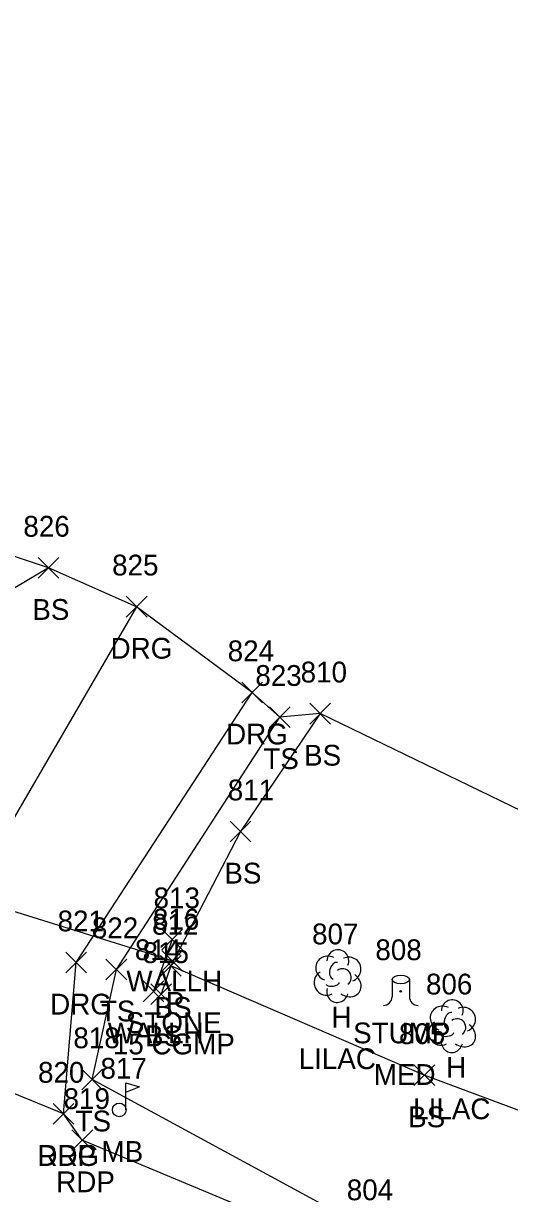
# Model space of a CAD drawing. Extents: x 1599569 to 1610055, y 642560 to 647860.
# Drawn here: x 1603130.8 to 1603177.5, y 647336.2 to 647448.7 of the extents above; entities that cross this region are included whole.
import ezdxf

# ---------------------------------------------------------------- set-up
doc = ezdxf.new("R2010")
doc.units = 0
for name, color, linetype in [('D_A', 7, 'Continuous'), ('D_C', 7, 'Continuous'), ('D_I', 7, 'Continuous'), ('D_TIC', 7, 'Continuous'), ('DCP', 7, 'Continuous'), ('DHW', 7, 'Continuous'), ('L_A', 7, 'Continuous'), ('L_C', 7, 'Continuous'), ('L_I', 7, 'Continuous'), ('L_TIC', 7, 'Continuous'), ('LELB', 7, 'Continuous'), ('LMB', 7, 'Continuous'), ('LSOGP', 7, 'Continuous'), ('LTD', 7, 'Continuous'), ('LTS', 7, 'Continuous'), ('P_A', 7, 'Continuous'), ('P_I', 7, 'Continuous'), ('P_TIC', 7, 'Continuous'), ('PET', 7, 'Continuous'), ('R_A', 7, 'Continuous'), ('R_I', 7, 'Continuous'), ('R_TIC', 7, 'Continuous'), ('RDG', 7, 'Continuous')]:
    doc.layers.add(name, color=color, linetype=linetype)

msp = doc.modelspace()

# ---------------------------------------------------------------- linework, layer by layer
at = {"layer": 'D_TIC'}
for points in [[(1603144.08, 647359.62), (1603146.08, 647361.62)], [(1603146.08, 647359.62), (1603144.08, 647361.62)], [(1603144.08, 647357.57), (1603146.08, 647359.57)], [(1603146.08, 647357.57), (1603144.08, 647359.57)], [(1603142.29, 647354.63), (1603144.29, 647356.63)], [(1603144.29, 647354.63), (1603142.29, 647356.63)]]:
    msp.add_lwpolyline(points, dxfattribs=at)
at = {"layer": 'DCP'}
msp.add_lwpolyline([(1603145.08, 647358.57), (1603115.32, 647367.84)], dxfattribs=at)
at = {"layer": 'DHW'}
msp.add_lwpolyline([(1603145.08, 647360.62), (1603143.29, 647355.63)], dxfattribs=at)
at = {"layer": 'L_TIC'}
for points in [[(1603132.18, 647395.36), (1603134.18, 647397.36)], [(1603134.18, 647395.36), (1603132.18, 647397.36)], [(1603158.32, 647381.34), (1603160.32, 647383.34)], [(1603160.32, 647381.34), (1603158.32, 647383.34)], [(1603154.44, 647381.01), (1603156.44, 647383.01)], [(1603156.44, 647381.01), (1603154.44, 647383.01)], [(1603150.66, 647370), (1603152.66, 647372)], [(1603152.66, 647370), (1603150.66, 647372)], [(1603138.71, 647356.74), (1603140.71, 647358.74)], [(1603140.71, 647356.74), (1603138.71, 647358.74)], [(1603143.94, 647357.08), (1603145.94, 647359.08)], [(1603145.94, 647357.08), (1603143.94, 647359.08)], [(1603143.94, 647357.08), (1603145.94, 647359.08)], [(1603145.94, 647357.08), (1603143.94, 647359.08)], [(1603143.02, 647354.35), (1603145.02, 647356.35)], [(1603145.02, 647354.35), (1603143.02, 647356.35)], [(1603168.34, 647346.56), (1603170.34, 647348.56)], [(1603170.34, 647346.56), (1603168.34, 647348.56)], [(1603136.37, 647346.16), (1603138.37, 647348.16)], [(1603138.37, 647346.16), (1603136.37, 647348.16)]]:
    msp.add_lwpolyline(points, dxfattribs=at)
at = {"layer": 'LELB'}
for points in [[(1603133.18, 647396.36), (1603112.99, 647384.42)], [(1603159.32, 647382.34), (1603151.66, 647371), (1603144.94, 647358.08)], [(1603234.56, 647304.24), (1603196.45, 647319.3), (1603164.32, 647332.54), (1603137.37, 647347.16), (1603139.71, 647357.74), (1603155.44, 647382.01)], [(1603241.43, 647320.85), (1603204.95, 647334.29), (1603169.34, 647347.56), (1603144.94, 647358.08), (1603144.02, 647355.35)]]:
    msp.add_lwpolyline(points, dxfattribs=at)
at = {"layer": 'LMB'}
for p, q in [((1603140.63, 647346.83), (1603141.92, 647346.44)), ((1603140.63, 647344.23), (1603140.63, 647346.83)), ((1603140.63, 647345.93), (1603141.91, 647346.44)), ((1603139.98, 647344.23), (1603139.98, 647344.23))]:
    msp.add_line(p, q, dxfattribs=at)
msp.add_circle((1603139.98, 647344.23), 0.656, dxfattribs=at)
at = {"layer": 'LSOGP'}
msp.add_lwpolyline([(1603245.33, 647331.02), (1603248.92, 647337.89), (1603252.72, 647345.47), (1603220.91, 647358.68), (1603181.83, 647371.46), (1603159.33, 647382.34), (1603155.44, 647382.01), (1603152.78, 647384.38), (1603141.66, 647392.63), (1603133.18, 647396.36), (1603127.02, 647398.41), (1603111.21, 647407.84), (1603098.67, 647413.47), (1603086.07, 647411.91), (1603065.83, 647420.92), (1603058.14, 647422.39), (1603050.71, 647422.48), (1603034.38, 647427.38)], dxfattribs=at)
at = {"layer": 'LTD'}
for p, q in [((1603160.98, 647357.15), (1603160.98, 647357.15)), ((1603160.98, 647357.15), (1603160.98, 647357.15)), ((1603172, 647352.33), (1603172, 647352.33)), ((1603172, 647352.33), (1603172, 647352.33))]:
    msp.add_line(p, q, dxfattribs=at)
for centre in [(1603161.02, 647358.58), (1603172.04, 647353.77)]:
    msp.add_arc(centre, 1.05, 335.5272, 180.9563, dxfattribs=at)
for centre, major_axis, ratio, start_param, end_param in [((1603160.18, 647357.81), (1.21, -0.51), 0.895232, 1.570796, 4.712389), ((1603162.02, 647357.73), (-1.14, -0.48), 0.949671, 1.570796, 4.712389), ((1603159.89, 647356.44), (0.58, -1.04), 0.959034, 3.141593, 6.283185), ((1603160.77, 647357.61), (-0.208, -0.792), 0.645439, 3.141593, 6.283185), ((1603161.48, 647356.98), (-0.5, 0.667), 0.989748, 3.141593, 6.283185), ((1603160.52, 647356.4), (-0.625, -0.083), 0.423636, 0, 3.141593), ((1603161.98, 647356.32), (-1.09, 0.79), 0.841452, 1.570796, 4.712389), ((1603160.98, 647355.65), (0.26, 1.06), 0.942809, 1.570796, 4.712389), ((1603171.2, 647353), (1.21, -0.51), 0.895232, 1.570796, 4.712389), ((1603173.04, 647352.91), (-1.14, -0.48), 0.949671, 1.570796, 4.712389), ((1603171.79, 647352.79), (-0.208, -0.792), 0.645439, 3.141593, 6.283185), ((1603172.5, 647352.16), (-0.5, 0.667), 0.989748, 3.141593, 6.283185), ((1603170.91, 647351.62), (0.58, -1.04), 0.959034, 3.141593, 6.283185), ((1603173, 647351.5), (-1.09, 0.79), 0.841452, 1.570796, 4.712389), ((1603172, 647350.83), (0.26, 1.06), 0.942809, 1.570796, 4.712389), ((1603171.54, 647351.58), (-0.625, -0.083), 0.423636, 0, 3.141593)]:
    msp.add_ellipse(centre, major_axis=major_axis, ratio=ratio, start_param=start_param, end_param=end_param, dxfattribs=at)
at = {"layer": 'LTS'}
for p, q in [((1603166.24, 647356.77), (1603166.24, 647355.11)), ((1603167.91, 647356.61), (1603167.91, 647356.77)), ((1603167.91, 647356.77), (1603167.91, 647355.11)), ((1603167.07, 647355.63), (1603167.07, 647355.63)), ((1603167.07, 647355.63), (1603167.07, 647355.63)), ((1603167.07, 647355.61), (1603167.07, 647355.61))]:
    msp.add_line(p, q, dxfattribs=at)
msp.add_circle((1603167.07, 647355.63), 0.0833, dxfattribs=at)
for centre, start, end in [((1603165.41, 647355.11), 270, 360), ((1603168.74, 647355.11), 180, 270)]:
    msp.add_arc(centre, 0.833, start, end, dxfattribs=at)
msp.add_ellipse((1603167.07, 647356.77), major_axis=(-0.833, 0), ratio=0.5, dxfattribs=at)
at = {"layer": 'P_TIC'}
for points in [[(1603133.62, 647342.84), (1603135.62, 647344.84)], [(1603135.62, 647342.84), (1603133.62, 647344.84)], [(1603135.43, 647340.31), (1603137.43, 647342.31)], [(1603137.43, 647340.31), (1603135.43, 647342.31)]]:
    msp.add_lwpolyline(points, dxfattribs=at)
at = {"layer": 'PET'}
msp.add_lwpolyline([(1603232.97, 647301.58), (1603195.46, 647316.85), (1603162.96, 647330.21), (1603136.43, 647341.31), (1603134.62, 647343.84), (1603117.95, 647350.67), (1603111.39, 647351.11), (1603082.79, 647362.82), (1603051.7, 647375.44), (1603016.01, 647389.74), (1602976.23, 647406.03), (1602937.76, 647421.74), (1602905.04, 647435.16), (1602871.23, 647448.73)], dxfattribs=at)
at = {"layer": 'R_TIC'}
for points in [[(1603140.66, 647391.63), (1603142.66, 647393.63)], [(1603142.66, 647391.63), (1603140.66, 647393.63)], [(1603151.78, 647383.38), (1603153.78, 647385.38)], [(1603153.78, 647383.38), (1603151.78, 647385.38)], [(1603134.85, 647357.4), (1603136.85, 647359.4)], [(1603136.85, 647357.4), (1603134.85, 647359.4)], [(1603133.62, 647342.84), (1603135.62, 647344.84)], [(1603135.62, 647342.84), (1603133.62, 647344.84)]]:
    msp.add_lwpolyline(points, dxfattribs=at)
at = {"layer": 'RDG'}
for points in [[(1603141.66, 647392.63), (1603126.52, 647366.61), (1603117.95, 647350.67)], [(1603134.62, 647343.84), (1603135.85, 647358.4), (1603152.78, 647384.38)]]:
    msp.add_lwpolyline(points, dxfattribs=at)

# ---------------------------------------------------------------- texts
at = {"layer": 'D_A'}
for s, p in [('WALLH', (1603140.67, 647355.62)), ('P', (1603144.45, 647353.57)), ('WALLH', (1603138.88, 647350.63))]:
    msp.add_text(s, height=2, dxfattribs=at).set_placement(p)
at = {"layer": 'D_C'}
for s, p in [('STONE', (1603140.62, 647351.62)), ('15 CGMP', (1603139.37, 647349.57))]:
    msp.add_text(s, height=2, dxfattribs=at).set_placement(p)
at = {"layer": 'D_I'}
for s, p in [('813', (1603143.29, 647363.62)), ('816', (1603143.23, 647361.57)), ('814', (1603141.49, 647358.63))]:
    msp.add_text(s, height=2, dxfattribs=at).set_placement(p)
at = {"layer": 'L_A'}
for s, p in [('BS', (1603131.62, 647391.36)), ('TS', (1603153.85, 647377.01)), ('BS', (1603157.77, 647377.34)), ('BS', (1603150.1, 647366)), ('TS', (1603138.12, 647352.74)), ('BS', (1603143.38, 647353.08)), ('BS', (1603143.38, 647353.08)), ('H', (1603160.41, 647352.15)), ('BS', (1603142.46, 647350.35)), ('STUMP', (1603162.49, 647350.63)), ('H', (1603171.43, 647347.33)), ('TS', (1603135.78, 647342.16)), ('BS', (1603167.78, 647342.56)), ('MB', (1603138.28, 647339.23))]:
    msp.add_text(s, height=2, dxfattribs=at).set_placement(p)
at = {"layer": 'L_C'}
for s, p in [('LILAC', (1603157.25, 647348.15)), ('MED', (1603164.48, 647346.63)), ('LILAC', (1603168.27, 647343.33))]:
    msp.add_text(s, height=2, dxfattribs=at).set_placement(p)
at = {"layer": 'L_I'}
for s, p in [('826', (1603130.76, 647399.36)), ('823', (1603153.08, 647385.01)), ('810', (1603157.44, 647385.34)), ('811', (1603150.43, 647374)), ('812', (1603143.14, 647361.08)), ('812', (1603143.14, 647361.08)), ('822', (1603137.35, 647360.74)), ('807', (1603158.54, 647360.15)), ('815', (1603142.23, 647358.35)), ('808', (1603164.63, 647358.63)), ('806', (1603169.5, 647355.33)), ('818', (1603135.57, 647350.16)), ('805', (1603166.9, 647350.56)), ('817', (1603138.18, 647347.23)), ('804', (1603161.88, 647335.54))]:
    msp.add_text(s, height=2, dxfattribs=at).set_placement(p)
at = {"layer": 'P_A'}
for p in [(1603132.11, 647338.84), (1603133.92, 647336.31)]:
    msp.add_text('RDP', height=2, dxfattribs=at).set_placement(p)
at = {"layer": 'P_I'}
for s, p in [('820', (1603132.17, 647346.84)), ('819', (1603134.63, 647344.31))]:
    msp.add_text(s, height=2, dxfattribs=at).set_placement(p)
at = {"layer": 'R_A'}
for p in [(1603139.15, 647387.63), (1603150.27, 647379.38), (1603133.34, 647353.4), (1603132.11, 647338.84)]:
    msp.add_text('DRG', height=2, dxfattribs=at).set_placement(p)
at = {"layer": 'R_I'}
for s, p in [('825', (1603139.3, 647395.63)), ('824', (1603150.42, 647387.38)), ('821', (1603134.05, 647361.4)), ('820', (1603132.17, 647346.84))]:
    msp.add_text(s, height=2, dxfattribs=at).set_placement(p)

doc.saveas('drawing.dxf')
